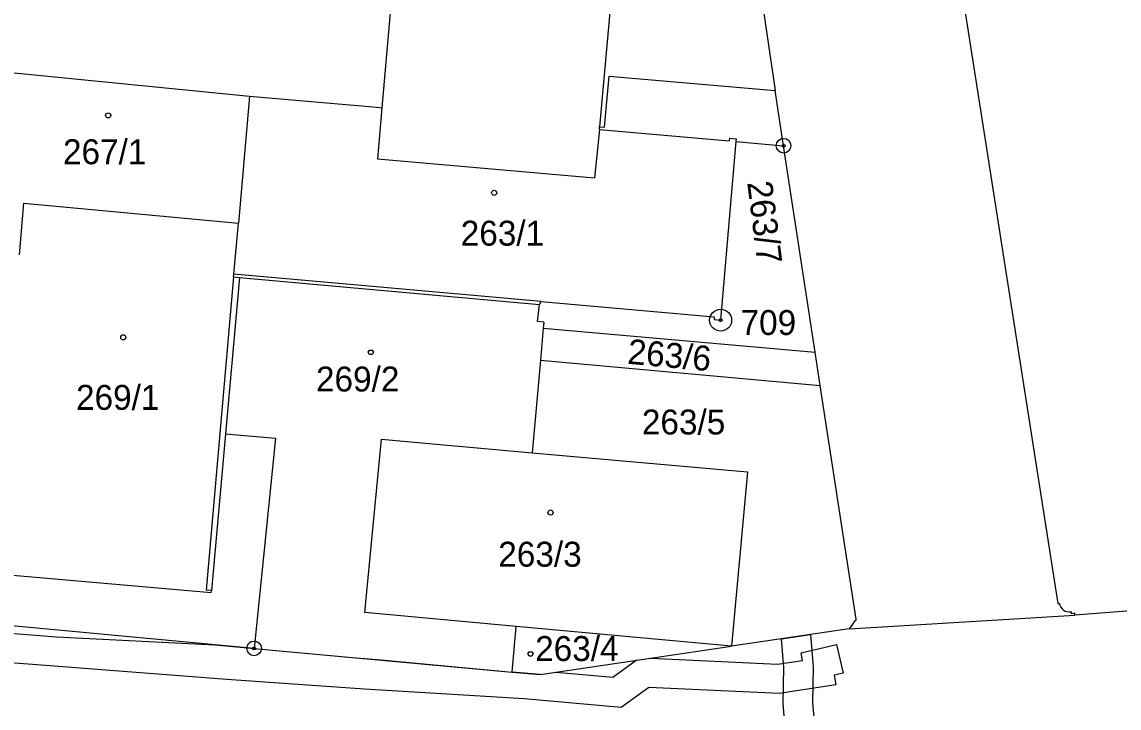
# Model space of a CAD drawing. Extents: x -755819 to -753140, y -1169796 to -1166000.
# Drawn here: x -755027.4 to -754952.6, y -1166626.9 to -1166580.2 of the extents above; entities that cross this region are included whole.
import ezdxf

# ---------------------------------------------------------------- set-up
doc = ezdxf.new("R2010")
doc.units = 0
for name, color, linetype in [('Vrstva 1', 7, 'Continuous'), ('Vrstva 17', 7, 'Continuous'), ('Vrstva 18', 7, 'Continuous'), ('Vrstva 19', 7, 'Continuous'), ('Vrstva 24', 7, 'Continuous'), ('Vrstva 25', 7, 'Continuous'), ('Vrstva 27', 7, 'Continuous'), ('Vrstva 4', 7, 'Continuous')]:
    doc.layers.add(name, color=color, linetype=linetype)

msp = doc.modelspace()

# ---------------------------------------------------------------- linework, layer by layer
at = {"layer": 'Vrstva 1'}
for p, q in [((-754979.03, -1166564.52), (-754976.05, -1166584.84)), ((-754963.6, -1166576.2), (-754956.76, -1166619.82)), ((-755029.77, -1166583.46), (-755011.88, -1166585.23)), ((-754987.69, -1166587.34), (-754987.37, -1166583.87)), ((-754987.37, -1166583.87), (-754976.05, -1166584.84)), ((-755011.88, -1166585.23), (-755012.64, -1166593.88)), ((-755011.88, -1166585.23), (-755003.21, -1166585.99)), ((-754975.47, -1166588.61), (-754976.05, -1166584.84)), ((-755003.21, -1166585.99), (-755002.86, -1166586.02)), ((-755002.86, -1166586.02), (-755003.16, -1166589.5)), ((-754988.03, -1166587.5), (-754988.37, -1166590.79)), ((-754988.03, -1166587.5), (-754988.02, -1166587.33)), ((-754988.02, -1166587.33), (-754987.69, -1166587.34)), ((-754978.73, -1166588.32), (-754979.76, -1166600.5)), ((-754978.73, -1166588.32), (-754975.47, -1166588.61)), ((-754973.32, -1166602.69), (-754975.47, -1166588.61)), ((-755003.16, -1166589.5), (-754988.37, -1166590.79)), ((-755027.56, -1166596.04), (-755027.27, -1166592.53)), ((-755027.27, -1166592.53), (-755012.64, -1166593.88)), ((-755012.95, -1166597.36), (-755012.64, -1166593.88)), ((-755012.97, -1166597.55), (-755012.95, -1166597.36)), ((-755012.57, -1166597.59), (-755013.52, -1166608.25)), ((-755012.97, -1166597.55), (-755012.57, -1166597.59)), ((-755012.57, -1166597.59), (-754992.11, -1166599.43)), ((-754992.25, -1166600.59), (-754992.11, -1166599.43)), ((-754992.11, -1166599.43), (-754991.99, -1166599.22)), ((-754991.99, -1166599.22), (-754980.2, -1166600.27)), ((-754980.2, -1166600.27), (-754980.21, -1166600.46)), ((-754991.81, -1166600.63), (-754992.25, -1166600.59)), ((-754991.85, -1166601.04), (-754992.05, -1166603.23)), ((-754991.81, -1166600.63), (-754991.85, -1166601.04)), ((-754991.85, -1166601.04), (-754973.32, -1166602.69)), ((-754980.21, -1166600.46), (-754979.76, -1166600.5)), ((-754992.05, -1166603.23), (-754992.62, -1166609.53)), ((-754992.05, -1166603.23), (-754972.97, -1166604.94)), ((-754972.97, -1166604.94), (-754973.32, -1166602.69)), ((-754970.53, -1166620.88), (-754972.97, -1166604.94)), ((-755013.52, -1166608.25), (-755010.12, -1166608.55)), ((-755010.12, -1166608.55), (-755011.57, -1166622.87)), ((-755004.01, -1166620.42), (-755002.89, -1166608.61)), ((-755002.89, -1166608.61), (-754992.62, -1166609.53)), ((-754992.62, -1166609.53), (-754977.92, -1166610.84)), ((-754977.92, -1166610.84), (-754979.01, -1166622.72)), ((-754956.76, -1166619.82), (-754956.66, -1166619.8)), ((-755011.57, -1166622.87), (-755040.73, -1166620.16)), ((-754993.7, -1166621.37), (-755004.01, -1166620.42)), ((-754970.99, -1166621.54), (-754955.6, -1166620.61)), ((-754955.86, -1166620.37), (-754955.87, -1166620.49)), ((-754955.87, -1166620.49), (-754955.61, -1166620.45)), ((-754955.6, -1166620.61), (-754955.61, -1166620.45)), ((-754950.47, -1166620.2), (-754955.6, -1166620.61)), ((-754993.98, -1166624.48), (-754993.7, -1166621.37)), ((-754979.01, -1166622.72), (-754993.7, -1166621.37)), ((-754970.53, -1166620.88), (-754970.99, -1166621.54)), ((-754970.99, -1166621.54), (-754979.01, -1166622.72)), ((-755011.57, -1166622.87), (-754993.98, -1166624.48)), ((-754992.06, -1166624.65), (-754979.01, -1166622.72)), ((-754992.06, -1166624.65), (-754993.98, -1166624.48))]:
    msp.add_line(p, q, dxfattribs=at)
msp.add_arc((-754955.98, -1166619.693), 0.688, 188.98474, 280.07551, dxfattribs=at)
at = {"layer": 'Vrstva 24'}
for centre, radius in [((-754975.47, -1166588.61), 0.5), ((-754975.47, -1166588.61), 0.1), ((-754979.76, -1166600.5), 0.75), ((-754979.76, -1166600.5), 0.1), ((-755011.57, -1166622.87), 0.5), ((-755011.57, -1166622.87), 0.1)]:
    msp.add_circle(centre, radius, dxfattribs=at)
at = {"layer": 'Vrstva 25'}
for points in [[(-755003.52, -1166602.54), (-755003.43, -1166602.69), (-755003.52, -1166602.84), (-755003.7, -1166602.84), (-755003.79, -1166602.69), (-755003.7, -1166602.54)], [(-754992.63, -1166623.1), (-754992.54, -1166623.25), (-754992.63, -1166623.4), (-754992.81, -1166623.4), (-754992.9, -1166623.25), (-754992.81, -1166623.1)]]:
    msp.add_lwpolyline(points, close=True, dxfattribs=at)
for centre in [(-755021.52, -1166586.54), (-754995.2, -1166591.82), (-755020.49, -1166601.67), (-754991.36, -1166613.61)]:
    msp.add_circle(centre, 0.175, dxfattribs=at)
at = {"layer": 'Vrstva 27'}
for p, q in [((-755039.25, -1166621), (-755025.05, -1166622.08)), ((-755025.05, -1166622.08), (-755014.25, -1166622.62)), ((-754975.62, -1166622.22), (-754973.64, -1166621.93)), ((-754973.64, -1166621.93), (-754973.45, -1166624.12)), ((-755014.25, -1166622.62), (-755012.26, -1166622.81)), ((-755012.26, -1166622.81), (-755011.57, -1166622.87)), ((-755011.57, -1166622.87), (-755004.89, -1166623.48)), ((-754975.45, -1166624.18), (-754975.62, -1166622.22)), ((-754974.27, -1166623.18), (-754971.86, -1166622.61)), ((-754971.86, -1166622.61), (-754971.4, -1166624.55)), ((-755025.21, -1166624.08), (-755039.39, -1166623)), ((-755004.89, -1166623.48), (-755002.9, -1166623.66)), ((-754985.51, -1166623.68), (-754984.49, -1166623.53)), ((-754984.49, -1166623.53), (-754975.88, -1166623.95)), ((-754974.19, -1166623.69), (-754974.27, -1166623.18)), ((-755013.42, -1166625), (-755025.21, -1166624.08)), ((-755002.9, -1166623.66), (-754993.98, -1166624.48)), ((-754987.1, -1166624.84), (-754985.51, -1166623.68)), ((-754975.88, -1166623.95), (-754974.19, -1166623.69)), ((-754975.49, -1166626.61), (-754975.45, -1166624.18)), ((-754973.45, -1166624.12), (-754973.49, -1166626.55)), ((-755004.04, -1166625.65), (-755013.42, -1166625)), ((-754993.98, -1166624.48), (-754992.06, -1166624.65)), ((-754992.06, -1166624.65), (-754990.97, -1166624.49)), ((-754990.97, -1166624.49), (-754987.1, -1166624.84)), ((-754971.4, -1166624.55), (-754972.01, -1166624.7)), ((-754972.01, -1166624.7), (-754971.91, -1166625.36)), ((-754993.16, -1166626.3), (-755004.04, -1166625.65)), ((-754984.65, -1166625.53), (-754986.54, -1166626.9)), ((-754975.78, -1166625.95), (-754984.65, -1166625.53)), ((-754971.91, -1166625.36), (-754975.78, -1166625.95)), ((-754986.54, -1166626.9), (-754993.16, -1166626.3)), ((-754974.71, -1166636.56), (-754975.49, -1166626.61)), ((-754973.49, -1166626.55), (-754972.73, -1166636.14))]:
    msp.add_line(p, q, dxfattribs=at)
at = {"layer": 'Vrstva 4'}
for p, q in [((-755000.96, -1166564.43), (-755002.86, -1166586.02)), ((-754986.07, -1166565.8), (-754988.02, -1166587.33)), ((-754988.03, -1166587.5), (-754979.17, -1166588.28)), ((-754979.16, -1166588.09), (-754979.17, -1166588.28)), ((-754979.16, -1166588.09), (-754978.71, -1166588.13)), ((-754978.71, -1166588.13), (-754978.73, -1166588.32)), ((-754991.99, -1166599.22), (-755012.95, -1166597.36)), ((-755012.97, -1166597.55), (-755014.84, -1166618.9)), ((-755013.52, -1166608.25), (-755014.47, -1166618.93)), ((-755029.99, -1166617.71), (-755014.49, -1166619.07)), ((-755014.47, -1166618.93), (-755014.84, -1166618.9)), ((-755014.49, -1166619.07), (-755014.47, -1166618.93))]:
    msp.add_line(p, q, dxfattribs=at)

# ---------------------------------------------------------------- texts
at = {"layer": 'Vrstva 17'}
msp.add_text('709', height=1.7, dxfattribs=at).set_placement((-754978.403, -1166601.51))
at = {"layer": 'Vrstva 18'}
for s, rotation, p in [('263/7', 277.19698, (-754977.953, -1166591.109)), ('263/6', 354.83276, (-754986.158, -1166603.464))]:
    msp.add_text(s, height=1.7, rotation=rotation, dxfattribs=at).set_placement(p)
msp.add_text('263/5', height=1.7, dxfattribs=at).set_placement((-754985.132, -1166608.29))
at = {"layer": 'Vrstva 19'}
for s, p in [('267/1', (-755024.602, -1166589.87)), ('263/1', (-754997.483, -1166595.42)), ('269/2', (-755007.353, -1166605.36)), ('269/1', (-755023.713, -1166606.61)), ('263/3', (-754994.923, -1166617.3)), ('263/4', (-754992.407, -1166623.73))]:
    msp.add_text(s, height=1.7, dxfattribs=at).set_placement(p)

doc.saveas('drawing.dxf')
